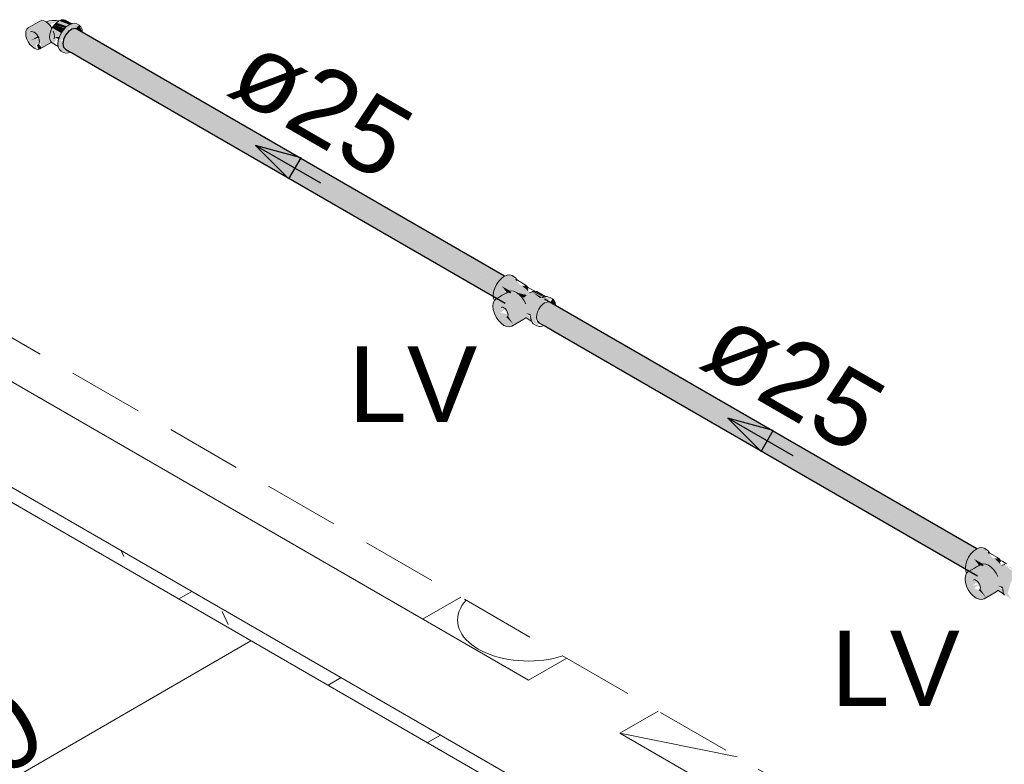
# Model space of a CAD drawing. Header units: millimetres. Extents: x 567 to 934, y -1 to 364.
# Tile 565 of 656: x 745.53 to 748.14, y 70.31 to 72.28. Entities that reach past the tile are written whole.
import ezdxf

# ---------------------------------------------------------------- set-up
doc = ezdxf.new("R2010")
doc.units = ezdxf.units.MM
doc.header["$MEASUREMENT"] = 0
doc.linetypes.add('JIS_02_2.0', pattern=[0.3, 0.2, -0.1])
doc.linetypes.add('NULL', pattern=[0])
for name, color, linetype, lineweight in [('A-DETL-THIN', 7, 'Continuous', 18), ('A-GENM', 7, 'Continuous', 13), ('A-WALL', 7, 'Continuous', 25), ('AF-Condutos', 140, 'Continuous', 25), ('AF-Peça de utilização', 152, 'Continuous', 18), ('AF-Sentido conduto', 140, 'Continuous', 30), ('AF-Textos conduto', 7, 'Continuous', 9), ('ARQ-ALV-REB', 7, 'Continuous', 18), ('Caixas e Ralos - TIGRE', 7, 'Continuous', 13), ('DI-Área do detalhe', 10, 'JIS_02_2.0', 0), ('Peças hidrossanitárias', 7, 'Continuous', 13), ('Textos', 7, 'Continuous', 9)]:
    doc.layers.add(name, color=color, linetype=linetype, lineweight=lineweight)
doc.styles.add('Arial', font='arial.ttf')

msp = doc.modelspace()

# ---------------------------------------------------------------- hatches: boundary and pattern name
at = {"layer": 'AF-Condutos', "linetype": 'Continuous'}
for points in [[(746.7964, 71.5825), (745.6603, 72.2524), (745.6525, 72.2427), (746.7963, 71.5823)], [(745.6971, 72.25), (745.6779, 72.2604), (745.6603, 72.2524), (746.8037, 71.5923), (746.8038, 71.5924), (745.6981, 72.2417), (746.8111, 71.5994), (746.8113, 71.5994), (745.6972, 72.2491), (745.697, 72.2493), (746.8163, 71.6031)], [(746.8033, 71.5925), (745.6603, 72.2524), (746.7951, 71.5833)], [(746.8168, 71.6035), (745.6845, 72.2573), (746.8163, 71.6031)], [(745.6757, 72.2022), (746.7665, 71.5727), (746.7877, 71.5607), (746.7904, 71.5697), (746.8135, 71.5579), (745.6525, 72.2427), (745.6472, 72.2312), (745.6472, 72.2109), (746.8135, 71.5375)], [(746.7893, 71.5721), (746.7963, 71.5823), (745.6525, 72.2427)], [(746.8107, 71.5996), (745.6963, 72.2427), (746.8026, 71.5931)], [(745.697, 72.2492), (746.8113, 71.5994), (746.8163, 71.6031)], [(745.6972, 72.2491), (746.8163, 71.6031), (745.6971, 72.2492)], [(745.6472, 72.2109), (745.6998, 72.1804), (746.8135, 71.5375)], [(745.6679, 72.1989), (745.6525, 72.2055), (746.8188, 71.5322)], [(745.6757, 72.2022), (745.7278, 72.1718), (746.7664, 71.5727)], [(746.7868, 71.5507), (746.787, 71.5528), (745.6998, 72.1804)], [(745.7278, 72.1718), (746.7871, 71.553), (746.7879, 71.5603)], [(746.9163, 71.527), (746.9077, 71.518), (748.049, 70.8591), (748.0491, 70.8593)], [(746.9252, 71.5334), (746.9163, 71.527), (748.0564, 70.869), (748.0565, 70.8692)], [(748.056, 70.8692), (746.9163, 71.527), (748.0479, 70.86)], [(748.0696, 70.8803), (746.9231, 71.5422), (748.069, 70.8799)], [(746.9341, 71.5355), (746.9248, 71.5337), (748.0639, 70.8761), (748.069, 70.8798), (746.9558, 71.5233)], [(748.0639, 70.8761), (746.9253, 71.5334), (746.9252, 71.5334)], [(748.0634, 70.8764), (746.9252, 71.5334), (748.0553, 70.8699)], [(746.9008, 71.4871), (748.0398, 70.8295), (748.0398, 70.8297), (746.9016, 71.4946)], [(746.9016, 71.4946), (748.0192, 70.8494), (746.9017, 71.4946)], [(746.9017, 71.4946), (748.0192, 70.8494), (748.0406, 70.8373), (746.9024, 71.502)], [(746.9017, 71.4945), (748.0398, 70.8297), (748.0406, 70.8371)], [(746.9028, 71.5061), (746.9024, 71.502), (748.0406, 70.8373), (748.0435, 70.8477)], [(746.9035, 71.5059), (748.0435, 70.8477), (748.0435, 70.848), (746.9086, 71.5173)], [(748.0418, 70.8487), (746.9035, 71.5059), (746.9035, 71.5057)], [(748.0472, 70.8601), (746.9087, 71.5174), (746.9086, 71.5173)], [(748.042, 70.8489), (748.049, 70.8591), (746.9086, 71.5173)], [(746.9055, 71.4821), (748.0715, 70.8089), (746.9273, 71.4717), (748.0397, 70.8296), (746.9236, 71.4739)], [(748.0396, 70.8274), (748.0397, 70.8296), (746.9236, 71.4739)]]:
    msp.add_hatch(color=151, dxfattribs=at).paths.add_polyline_path(points)
at = {"layer": 'AF-Peça de utilização', "linetype": 'Continuous'}
for points in [[(745.5793, 72.2398), (745.5891, 72.2097), (745.6117, 72.2227), (745.6223, 72.2325), (745.62, 72.2537), (745.6063, 72.2739), (745.589, 72.2812), (745.5498, 72.2585), (745.5475, 72.24), (745.5581, 72.218), (745.5753, 72.2054), (745.573, 72.2165), (745.5831, 72.2239), (745.5815, 72.2352), (745.5596, 72.2284)], [(745.6352, 72.2807), (745.6015, 72.2782), (745.6094, 72.2706)], [(745.6575, 72.2671), (745.6614, 72.2699), (745.6344, 72.2804), (745.628, 72.2757)], [(745.6408, 72.2831), (745.6352, 72.2807), (745.6625, 72.2705)], [(745.667, 72.2724), (745.6518, 72.2821), (745.6408, 72.2831), (745.6625, 72.2705)], [(745.6131, 72.2255), (745.621, 72.2222), (745.6402, 72.2467), (745.6177, 72.2616), (745.6107, 72.2456)], [(745.646, 72.2557), (745.6221, 72.2695), (745.617, 72.262), (745.6409, 72.2482)], [(745.6517, 72.2621), (745.628, 72.2757), (745.6221, 72.2695)], [(745.65, 72.2615), (745.6221, 72.2695), (745.6458, 72.2558)], [(745.6559, 72.2665), (745.628, 72.2757), (745.6511, 72.2624)], [(745.6617, 72.1963), (745.6538, 72.2048), (745.6466, 72.2272), (745.6392, 72.2252), (745.6676, 72.2668), (745.6644, 72.2574), (745.6779, 72.2604), (745.6885, 72.2689), (745.6694, 72.2734), (745.647, 72.2571), (745.6362, 72.2385), (745.6323, 72.2192), (745.6409, 72.2001)], [(745.6969, 72.2516), (745.6885, 72.2689), (745.6792, 72.2606)], [(745.5596, 72.2284), (745.581, 72.2363), (745.5793, 72.2398)], [(745.6249, 72.2374), (745.6334, 72.2325), (745.636, 72.2379)], [(745.5814, 72.2189), (745.5764, 72.2161), (745.5808, 72.2049), (745.5855, 72.2063)], [(745.5891, 72.2097), (745.5819, 72.2185), (745.5855, 72.2063)], [(746.837, 71.6052), (746.8239, 71.6063), (746.8017, 71.5901), (746.7909, 71.5716), (746.787, 71.5524), (746.7915, 71.5415), (746.8217, 71.5589), (746.81, 71.5767), (746.8343, 71.5642), (746.8759, 71.5536), (746.8667, 71.5419), (746.8484, 71.5602), (746.8283, 71.5627), (746.7903, 71.5392), (746.806, 71.519), (746.8127, 71.5211), (746.8411, 71.4753), (746.824, 71.493), (746.8364, 71.471), (746.8732, 71.4933), (746.888, 71.4844), (746.8865, 71.4935), (746.8725, 71.506), (746.8837, 71.5034), (746.888, 71.4846), (746.9086, 71.4699), (746.8989, 71.4859), (746.908, 71.5164), (746.9282, 71.5392), (746.944, 71.5434), (746.9224, 71.5476), (746.8903, 71.5621), (746.9169, 71.5466), (746.9106, 71.5458), (746.8902, 71.5621), (746.8837, 71.5595), (746.8636, 71.5787), (746.8583, 71.5806)], [(746.81, 71.5767), (746.822, 71.5611), (746.8347, 71.5579), (746.8332, 71.5639)], [(746.8762, 71.5754), (746.8636, 71.5787), (746.8804, 71.5627)], [(746.8501, 71.5595), (746.8686, 71.5456), (746.8759, 71.5536)], [(746.8904, 71.5619), (746.9106, 71.5458), (746.9169, 71.5466)], [(746.8915, 71.5626), (746.9203, 71.5481), (746.8983, 71.5625)], [(746.9235, 71.5495), (746.8971, 71.5639), (746.9205, 71.5482)], [(746.9249, 71.5489), (746.9033, 71.5627), (746.8971, 71.5639)], [(746.8008, 71.4861), (746.8079, 71.4786), (746.8232, 71.4698), (746.8364, 71.471), (746.8233, 71.4937), (746.8264, 71.5024), (746.806, 71.5063), (746.8199, 71.5166), (746.806, 71.519), (746.79, 71.5389), (746.786, 71.5242), (746.79, 71.5049)], [(746.9486, 71.5391), (746.944, 71.5434), (746.9386, 71.5341)], [(746.952, 71.5288), (746.9486, 71.5391), (746.9395, 71.5346)], [(746.8233, 71.4937), (746.8411, 71.4753), (746.8262, 71.4977)], [(746.8725, 71.506), (746.8852, 71.4987), (746.8865, 71.5027)], [(748.0897, 70.8819), (748.0766, 70.8831), (748.0544, 70.8669), (748.0437, 70.8483), (748.0397, 70.8292), (748.0442, 70.8182), (748.0745, 70.8356), (748.0627, 70.8535), (748.087, 70.8409), (748.0811, 70.8394), (748.043, 70.816), (748.0587, 70.7957), (748.064, 70.7984), (748.0938, 70.7521), (748.0767, 70.7697), (748.0891, 70.7477), (748.1259, 70.77), (748.1391, 70.7637), (748.1392, 70.7703), (748.1253, 70.7827), (748.1364, 70.7801), (748.1407, 70.7617), (748.1613, 70.7466), (748.1516, 70.7627), (748.1607, 70.7932), (748.1809, 70.816), (748.1967, 70.8202), (748.1751, 70.8243), (748.143, 70.8388), (748.1696, 70.8233), (748.1633, 70.8225), (748.1429, 70.8388), (748.1364, 70.8363), (748.1164, 70.8554), (748.111, 70.8573)], [(748.0627, 70.8535), (748.0747, 70.8378), (748.0874, 70.8346), (748.0859, 70.8407)], [(748.129, 70.8521), (748.1164, 70.8554), (748.1331, 70.8394)], [(748.0535, 70.7629), (748.0606, 70.7554), (748.0759, 70.7466), (748.0891, 70.7477), (748.076, 70.7704), (748.0628, 70.7761), (748.0771, 70.7863), (748.0587, 70.783), (748.0726, 70.7934), (748.0587, 70.7957), (748.0427, 70.8157), (748.0387, 70.8009), (748.0427, 70.7816)], [(748.076, 70.7704), (748.0938, 70.7521), (748.0789, 70.7745)], [(748.1253, 70.7827), (748.1379, 70.7754), (748.1392, 70.7795)]]:
    msp.add_hatch(color=161, dxfattribs=at).paths.add_polyline_path(points)

# ---------------------------------------------------------------- linework, layer by layer
at = {"layer": 'A-DETL-THIN', "color": 8, "lineweight": 5}
msp.add_line((747.4344, 70.3288), (747.1233, 70.3917), dxfattribs=at)
at = {"layer": 'A-GENM', "color": 8, "lineweight": 5}
for p, q in [((744.8916, 71.3602), (748.6501, 69.1902)), ((746.1444, 70.6368), (745.2264, 70.1068))]:
    msp.add_line(p, q, dxfattribs=at)
at = {"layer": 'A-GENM', "color": 8, "linetype": 'Continuous', "lineweight": 5}
for p, q in [((745.807, 70.8604), (745.7999, 70.8757)), ((745.9876, 70.7674), (745.953, 70.7474)), ((746.0839, 70.6801), (746.068, 70.7145)), ((746.0976, 70.6639), (746.098, 70.6638)), ((746.3835, 70.5388), (746.3489, 70.5188)), ((746.6475, 70.3864), (746.6129, 70.3664))]:
    msp.add_line(p, q, dxfattribs=at)
at = {"layer": 'A-WALL', "color": 8, "lineweight": 5}
for p, q in [((746.8808, 70.5317), (745.1661, 71.5217)), ((744.9236, 71.3817), (747.3398, 69.9867)), ((746.9819, 70.5901), (746.8808, 70.5317)), ((747.1233, 70.3917), (747.2244, 70.4501)), ((747.5823, 70.1267), (747.1233, 70.3917))]:
    msp.add_line(p, q, dxfattribs=at)
at = {"layer": 'AF-Condutos'}
for p, q in [((745.6603, 72.2524), (745.6525, 72.2427)), ((745.6693, 72.2586), (745.6603, 72.2524)), ((745.6779, 72.2604), (745.6693, 72.2586)), ((745.6845, 72.2573), (745.6779, 72.2604)), ((746.8168, 71.6035), (745.6845, 72.2573)), ((745.6472, 72.2312), (745.6454, 72.22)), ((745.6525, 72.2427), (745.6472, 72.2312)), ((745.6454, 72.22), (745.6472, 72.2109)), ((745.6472, 72.2109), (745.6525, 72.2055)), ((745.6525, 72.2055), (745.6656, 72.1979)), ((745.6656, 72.1979), (745.6683, 72.1964)), ((745.6683, 72.1964), (745.6917, 72.1829)), ((745.6917, 72.1829), (746.8188, 71.5322)), ((746.817, 71.6034), (746.8168, 71.6035)), ((748.0696, 70.8803), (746.9231, 71.5422)), ((746.9055, 71.4821), (746.909, 71.4801)), ((746.909, 71.4801), (746.9213, 71.473)), ((746.9213, 71.473), (746.9241, 71.4714)), ((746.9241, 71.4714), (746.9475, 71.4579)), ((746.9475, 71.4579), (748.0715, 70.8089)), ((748.0697, 70.8802), (748.0696, 70.8803))]:
    msp.add_line(p, q, dxfattribs=at)
at = {"layer": 'AF-Peça de utilização'}
for p, q in [((745.5844, 72.2798), (745.5534, 72.2619)), ((745.589, 72.2812), (745.5844, 72.2798)), ((745.5945, 72.2807), (745.589, 72.2812)), ((745.6004, 72.2782), (745.5945, 72.2807)), ((745.6007, 72.2779), (745.6004, 72.2782)), ((745.6063, 72.2739), (745.6007, 72.2779)), ((745.6015, 72.2782), (745.6009, 72.278)), ((745.6091, 72.2804), (745.6015, 72.2782)), ((745.6176, 72.2812), (745.6091, 72.2804)), ((745.6275, 72.2817), (745.6176, 72.2812)), ((745.6349, 72.2808), (745.6275, 72.2817)), ((745.6344, 72.2804), (745.628, 72.2757)), ((745.6352, 72.2807), (745.6344, 72.2804)), ((745.6352, 72.2807), (745.6349, 72.2808)), ((745.6408, 72.2831), (745.6352, 72.2807)), ((745.6467, 72.2837), (745.6408, 72.2831)), ((745.6518, 72.2821), (745.6467, 72.2837)), ((745.6679, 72.2728), (745.6518, 72.2821)), ((745.5475, 72.2535), (745.5467, 72.2472)), ((745.5498, 72.2585), (745.5475, 72.2535)), ((745.5534, 72.2619), (745.5498, 72.2585)), ((745.5596, 72.2512), (745.5625, 72.2521)), ((745.5625, 72.2521), (745.5658, 72.2517)), ((745.5658, 72.2517), (745.5694, 72.2502)), ((745.5694, 72.2502), (745.573, 72.2476)), ((745.6117, 72.2681), (745.6063, 72.2739)), ((745.6131, 72.2539), (745.6107, 72.2456)), ((745.6164, 72.2612), (745.6117, 72.2681)), ((745.6165, 72.261), (745.6131, 72.2539)), ((745.6165, 72.261), (745.6164, 72.2612)), ((745.617, 72.262), (745.6165, 72.261)), ((745.6221, 72.2695), (745.617, 72.262)), ((745.6223, 72.2461), (745.62, 72.2537)), ((745.628, 72.2757), (745.6221, 72.2695)), ((745.647, 72.2571), (745.6409, 72.2482)), ((745.6541, 72.2646), (745.647, 72.2571)), ((745.6617, 72.2702), (745.6541, 72.2646)), ((745.6679, 72.2728), (745.6617, 72.2702)), ((745.6694, 72.2734), (745.6679, 72.2728)), ((745.6765, 72.2741), (745.6694, 72.2734)), ((745.6826, 72.2723), (745.6765, 72.2741)), ((745.6885, 72.2689), (745.6826, 72.2723)), ((745.6931, 72.2645), (745.6885, 72.2689)), ((745.6961, 72.258), (745.6931, 72.2645)), ((745.6969, 72.2516), (745.6961, 72.258)), ((745.697, 72.25), (745.6969, 72.2516)), ((745.5467, 72.2472), (745.5475, 72.24)), ((745.5475, 72.24), (745.5498, 72.2323)), ((745.5498, 72.2323), (745.5534, 72.2248)), ((745.5534, 72.2248), (745.5581, 72.218)), ((745.573, 72.2476), (745.5764, 72.244)), ((745.5764, 72.244), (745.5793, 72.2398)), ((745.5793, 72.2398), (745.5815, 72.2352)), ((745.5815, 72.2352), (745.5829, 72.2305)), ((745.5829, 72.2305), (745.5834, 72.226)), ((745.5834, 72.226), (745.5829, 72.2222)), ((745.6107, 72.2456), (745.6098, 72.2378)), ((745.6098, 72.2378), (745.6107, 72.2309)), ((745.6107, 72.2309), (745.6131, 72.2255)), ((745.6131, 72.2255), (745.6152, 72.2235)), ((745.6231, 72.2389), (745.6223, 72.2461)), ((745.6223, 72.2325), (745.6231, 72.2389)), ((745.6333, 72.2286), (745.6323, 72.2192)), ((745.6362, 72.2385), (745.6333, 72.2286)), ((745.6409, 72.2482), (745.6362, 72.2385)), ((745.5581, 72.218), (745.5636, 72.2122)), ((745.5636, 72.2122), (745.5694, 72.2079)), ((745.5694, 72.2079), (745.5753, 72.2054)), ((745.5753, 72.2054), (745.5808, 72.2049)), ((745.5815, 72.2191), (745.5793, 72.217)), ((745.5808, 72.2049), (745.5855, 72.2063)), ((745.5829, 72.2222), (745.5815, 72.2191)), ((745.5855, 72.2063), (745.6143, 72.2229)), ((745.6143, 72.2229), (745.6152, 72.2235)), ((745.6152, 72.2235), (745.6155, 72.2233)), ((745.6155, 72.2233), (745.617, 72.2219)), ((745.617, 72.2219), (745.6331, 72.2126)), ((745.6323, 72.2192), (745.6331, 72.2126)), ((745.6331, 72.2126), (745.6333, 72.211)), ((745.6333, 72.211), (745.6362, 72.2045)), ((745.6362, 72.2045), (745.6409, 72.2001)), ((745.6409, 72.2001), (745.6468, 72.1967)), ((745.6617, 72.1963), (745.6656, 72.1979)), ((745.6468, 72.1967), (745.6504, 72.1956)), ((745.6504, 72.1956), (745.6529, 72.1949)), ((745.6529, 72.1949), (745.66, 72.1956)), ((745.66, 72.1956), (745.6617, 72.1963)), ((746.8087, 71.5976), (746.8017, 71.5901)), ((746.8163, 71.6031), (746.8087, 71.5976)), ((746.817, 71.6034), (746.8163, 71.6031)), ((746.8239, 71.6063), (746.817, 71.6034)), ((746.8309, 71.607), (746.8239, 71.6063)), ((746.837, 71.6052), (746.8309, 71.607)), ((746.8464, 71.5995), (746.837, 71.6052)), ((746.849, 71.5959), (746.8464, 71.5995)), ((746.7909, 71.5716), (746.788, 71.5618)), ((746.7956, 71.5813), (746.7909, 71.5716)), ((746.8017, 71.5901), (746.7956, 71.5813)), ((746.8513, 71.5927), (746.8474, 71.5949)), ((746.8474, 71.5949), (746.8497, 71.5916)), ((746.8513, 71.5927), (746.849, 71.5959)), ((746.8515, 71.5925), (746.8513, 71.5927)), ((746.8717, 71.5809), (746.8515, 71.5925)), ((746.8762, 71.5754), (746.8707, 71.5786)), ((746.8707, 71.5786), (746.8762, 71.5754)), ((746.8766, 71.5771), (746.8717, 71.5809)), ((746.878, 71.5744), (746.8762, 71.5754)), ((746.8762, 71.5754), (746.8798, 71.5693)), ((746.878, 71.5744), (746.8766, 71.5771)), ((746.8794, 71.5735), (746.878, 71.5744)), ((746.8861, 71.5697), (746.8794, 71.5735)), ((746.788, 71.5618), (746.787, 71.5524)), ((746.787, 71.5524), (746.7873, 71.5504)), ((746.7873, 71.5504), (746.788, 71.5443)), ((746.7971, 71.5447), (746.7947, 71.5433)), ((746.8111, 71.5528), (746.7971, 71.5447)), ((746.8164, 71.5558), (746.8111, 71.5528)), ((746.8213, 71.5586), (746.8164, 71.5558)), ((746.8257, 71.5612), (746.8213, 71.5586)), ((746.8283, 71.5627), (746.8257, 71.5612)), ((746.8343, 71.5642), (746.8283, 71.5627)), ((746.8411, 71.5633), (746.8343, 71.5642)), ((746.8484, 71.5602), (746.8411, 71.5633)), ((746.8557, 71.5549), (746.8484, 71.5602)), ((746.8625, 71.5479), (746.8557, 71.5549)), ((746.8684, 71.5395), (746.8625, 71.5479)), ((746.8899, 71.5623), (746.8837, 71.5595)), ((746.8837, 71.5595), (746.8852, 71.5601)), ((746.8956, 71.5642), (746.8861, 71.5697)), ((746.8912, 71.5626), (746.8899, 71.5623)), ((746.8919, 71.5627), (746.8912, 71.5626)), ((746.8964, 71.5637), (746.8919, 71.5627)), ((746.8964, 71.5637), (746.8956, 71.5642)), ((746.8971, 71.5639), (746.8964, 71.5637)), ((746.9033, 71.5627), (746.8971, 71.5639)), ((746.9266, 71.5492), (746.9033, 71.5627)), ((746.9206, 71.5483), (746.9173, 71.5468)), ((746.9173, 71.5468), (746.9217, 71.5475)), ((746.9243, 71.5488), (746.9206, 71.5483)), ((746.9254, 71.549), (746.9243, 71.5488)), ((746.9266, 71.5492), (746.9254, 71.549)), ((746.9302, 71.5498), (746.9266, 71.5492)), ((746.934, 71.5482), (746.9302, 71.5498)), ((746.9379, 71.5467), (746.934, 71.5482)), ((746.944, 71.5434), (746.9379, 71.5467)), ((746.787, 71.5324), (746.786, 71.5242)), ((746.786, 71.5242), (746.787, 71.5148)), ((746.79, 71.5389), (746.787, 71.5324)), ((746.788, 71.5443), (746.7903, 71.5392)), ((746.7903, 71.5392), (746.79, 71.5389)), ((746.7947, 71.5433), (746.7903, 71.5392)), ((746.8078, 71.5206), (746.8101, 71.5213)), ((746.8101, 71.5213), (746.8127, 71.5211)), ((746.8127, 71.5211), (746.8156, 71.5198)), ((746.8156, 71.5198), (746.8184, 71.5178)), ((746.8732, 71.5304), (746.8684, 71.5395)), ((746.908, 71.5164), (746.9124, 71.523)), ((746.9124, 71.523), (746.9177, 71.5285)), ((746.9177, 71.5285), (746.9233, 71.5326)), ((746.9233, 71.5326), (746.9289, 71.535)), ((746.9289, 71.535), (746.9341, 71.5355)), ((746.9341, 71.5355), (746.9354, 71.5351)), ((746.9354, 71.5351), (746.9386, 71.5341)), ((746.9486, 71.5391), (746.944, 71.5434)), ((746.9515, 71.5326), (746.9486, 71.5391)), ((746.952, 71.5288), (746.9515, 71.5326)), ((746.9524, 71.5252), (746.952, 71.5288)), ((746.787, 71.5148), (746.79, 71.5049)), ((746.79, 71.5049), (746.7947, 71.4951)), ((746.7947, 71.4951), (746.8008, 71.4861)), ((746.8184, 71.5178), (746.8211, 71.515)), ((746.8211, 71.515), (746.8233, 71.5116)), ((746.8233, 71.5116), (746.8251, 71.508)), ((746.8251, 71.4953), (746.8233, 71.4937)), ((746.8251, 71.508), (746.8262, 71.5043)), ((746.8262, 71.4977), (746.8251, 71.4953)), ((746.8262, 71.5043), (746.8266, 71.5008)), ((746.8266, 71.5008), (746.8262, 71.4977)), ((746.8684, 71.4895), (746.8732, 71.4933)), ((746.8732, 71.4933), (746.874, 71.4927)), ((746.874, 71.4927), (746.888, 71.4844)), ((746.8859, 71.4983), (746.8862, 71.4953)), ((746.8862, 71.4953), (746.8863, 71.4951)), ((746.8863, 71.4951), (746.8866, 71.493)), ((746.8866, 71.493), (746.8869, 71.4911)), ((746.9016, 71.4951), (746.9024, 71.502)), ((746.9024, 71.489), (746.9016, 71.4951)), ((746.9024, 71.502), (746.9045, 71.5092)), ((746.9045, 71.5092), (746.908, 71.5164)), ((746.8008, 71.4861), (746.8079, 71.4786)), ((746.8079, 71.4786), (746.8156, 71.4731)), ((746.8156, 71.4731), (746.8232, 71.4698)), ((746.8232, 71.4698), (746.8303, 71.4691)), ((746.8303, 71.4691), (746.8364, 71.471)), ((746.8364, 71.471), (746.8684, 71.4895)), ((746.8869, 71.4911), (746.8871, 71.4899)), ((746.8871, 71.4899), (746.8873, 71.4889)), ((746.8873, 71.4889), (746.888, 71.4846)), ((746.888, 71.4846), (746.8882, 71.4844)), ((746.888, 71.4844), (746.8882, 71.4844)), ((746.8882, 71.4844), (746.8906, 71.481)), ((746.8906, 71.481), (746.8931, 71.4774)), ((746.8931, 71.4774), (746.9026, 71.4717)), ((746.9045, 71.4842), (746.9024, 71.489)), ((746.9026, 71.4717), (746.9086, 71.4699)), ((746.908, 71.4811), (746.9045, 71.4842)), ((746.9086, 71.4699), (746.9112, 71.4701)), ((746.9112, 71.4701), (746.9157, 71.4706)), ((746.9157, 71.4706), (746.9213, 71.473)), ((748.0544, 70.8669), (748.0483, 70.858)), ((748.0614, 70.8743), (748.0544, 70.8669)), ((748.069, 70.8799), (748.0614, 70.8743)), ((748.0697, 70.8802), (748.069, 70.8799)), ((748.0766, 70.8831), (748.0697, 70.8802)), ((748.0836, 70.8838), (748.0766, 70.8831)), ((748.0897, 70.8819), (748.0836, 70.8838)), ((748.0992, 70.8763), (748.0897, 70.8819)), ((748.1017, 70.8727), (748.0992, 70.8763)), ((748.104, 70.8694), (748.1001, 70.8716)), ((748.1001, 70.8716), (748.1024, 70.8683)), ((748.104, 70.8694), (748.1017, 70.8727)), ((748.1042, 70.8693), (748.104, 70.8694)), ((748.1244, 70.8577), (748.1042, 70.8693)), ((748.0437, 70.8483), (748.0407, 70.8385)), ((748.0483, 70.858), (748.0437, 70.8483)), ((748.0811, 70.8394), (748.0785, 70.838)), ((748.087, 70.8409), (748.0811, 70.8394)), ((748.0938, 70.8401), (748.087, 70.8409)), ((748.1011, 70.8369), (748.0938, 70.8401)), ((748.1289, 70.8521), (748.1234, 70.8553)), ((748.1234, 70.8553), (748.129, 70.8521)), ((748.1293, 70.8539), (748.1244, 70.8577)), ((748.1307, 70.8511), (748.1289, 70.8521)), ((748.129, 70.8521), (748.1325, 70.8461)), ((748.1307, 70.8511), (748.1293, 70.8539)), ((748.1321, 70.8503), (748.1307, 70.8511)), ((748.1388, 70.8464), (748.1321, 70.8503)), ((748.1483, 70.8409), (748.1388, 70.8464)), ((748.0407, 70.8385), (748.0397, 70.8292)), ((748.0397, 70.8292), (748.04, 70.8271)), ((748.0427, 70.8157), (748.0398, 70.8092)), ((748.04, 70.8271), (748.0407, 70.821)), ((748.0407, 70.821), (748.043, 70.816)), ((748.043, 70.816), (748.0427, 70.8157)), ((748.0474, 70.82), (748.043, 70.816)), ((748.0498, 70.8214), (748.0474, 70.82)), ((748.0638, 70.8295), (748.0498, 70.8214)), ((748.0691, 70.8326), (748.0638, 70.8295)), ((748.074, 70.8354), (748.0691, 70.8326)), ((748.0785, 70.838), (748.074, 70.8354)), ((748.1084, 70.8317), (748.1011, 70.8369)), ((748.1152, 70.8247), (748.1084, 70.8317)), ((748.1211, 70.8163), (748.1152, 70.8247)), ((748.1259, 70.8071), (748.1211, 70.8163)), ((748.1426, 70.8391), (748.1364, 70.8363)), ((748.1364, 70.8363), (748.1379, 70.8368)), ((748.144, 70.8393), (748.1426, 70.8391)), ((748.0398, 70.8092), (748.0387, 70.8009)), ((748.0387, 70.8009), (748.0398, 70.7915)), ((748.0398, 70.7915), (748.0427, 70.7816)), ((748.0605, 70.7974), (748.0628, 70.7981)), ((748.0628, 70.7981), (748.0654, 70.7978)), ((748.0654, 70.7978), (748.0683, 70.7966)), ((748.0683, 70.7966), (748.0711, 70.7945)), ((748.0711, 70.7945), (748.0738, 70.7917)), ((748.0738, 70.7917), (748.076, 70.7884)), ((748.076, 70.7884), (748.0778, 70.7847)), ((748.0427, 70.7816), (748.0474, 70.7718)), ((748.0474, 70.7718), (748.0535, 70.7629)), ((748.0535, 70.7629), (748.0606, 70.7554)), ((748.0778, 70.772), (748.076, 70.7704)), ((748.0778, 70.7847), (748.0789, 70.781)), ((748.0789, 70.7745), (748.0778, 70.772)), ((748.0789, 70.781), (748.0793, 70.7775)), ((748.0793, 70.7775), (748.0789, 70.7745)), ((748.0891, 70.7477), (748.1211, 70.7663)), ((748.1211, 70.7663), (748.1259, 70.77)), ((748.1259, 70.77), (748.1267, 70.7695)), ((748.1267, 70.7695), (748.1408, 70.7612)), ((748.1386, 70.775), (748.1389, 70.7721)), ((748.1389, 70.7721), (748.139, 70.7719)), ((748.139, 70.7719), (748.1393, 70.7698)), ((748.1393, 70.7698), (748.1397, 70.7678)), ((748.1402, 70.7654), (748.1394, 70.7702)), ((748.1397, 70.7678), (748.1399, 70.7666)), ((748.1399, 70.7666), (748.14, 70.7657)), ((748.14, 70.7657), (748.1407, 70.7614)), ((748.1407, 70.7614), (748.1409, 70.7611)), ((748.1408, 70.7612), (748.1409, 70.7611)), ((748.1409, 70.7611), (748.1433, 70.7577)), ((748.0606, 70.7554), (748.0683, 70.7498)), ((748.0683, 70.7498), (748.0759, 70.7466)), ((748.0759, 70.7466), (748.083, 70.7459)), ((748.083, 70.7459), (748.0891, 70.7477))]:
    msp.add_line(p, q, dxfattribs=at)
at = {"layer": 'AF-Sentido conduto'}
for p, q in [((746.1565, 71.9499), (746.2449, 71.8615)), ((746.2772, 71.9175), (746.1565, 71.9499)), ((746.2449, 71.8615), (746.2772, 71.9175)), ((747.4092, 71.2266), (747.4976, 71.1382)), ((747.5299, 71.1943), (747.4092, 71.2266)), ((747.4976, 71.1382), (747.5299, 71.1943))]:
    msp.add_line(p, q, dxfattribs=at)
for points in [[(746.3297, 71.8499), (746.1565, 71.9499)], [(747.5824, 71.1266), (747.4092, 71.2266)]]:
    msp.add_lwpolyline(points, dxfattribs=at)
at = {"layer": 'ARQ-ALV-REB', "color": 8, "lineweight": 5}
msp.add_line((746.5998, 70.6939), (746.7009, 70.7523), dxfattribs=at)
at = {"layer": 'Caixas e Ralos - TIGRE', "color": 8, "lineweight": 5}
msp.add_line((746.7009, 70.7523), (746.5998, 70.6939), dxfattribs=at)
msp.add_lwpolyline([(746.7154, 70.744), (746.7093, 70.737), (746.7041, 70.7298), (746.6999, 70.7224), (746.6965, 70.7149), (746.6941, 70.7073), (746.6927, 70.6995), (746.6922, 70.6917), (746.6927, 70.684), (746.6941, 70.6762), (746.6965, 70.6686), (746.6998, 70.661), (746.7041, 70.6537), (746.7092, 70.6465), (746.7152, 70.6395), (746.7221, 70.6328), (746.7298, 70.6264), (746.7383, 70.6204), (746.7474, 70.6147), (746.7573, 70.6094), (746.7678, 70.6045), (746.7789, 70.6001), (746.7904, 70.5961), (746.8025, 70.5926), (746.815, 70.5896), (746.8277, 70.5872), (746.8408, 70.5853), (746.8541, 70.5839), (746.8675, 70.5831), (746.8809, 70.5828), (746.8944, 70.5831), (746.9078, 70.5839), (746.921, 70.5853), (746.9341, 70.5872), (746.9469, 70.5897), (746.9593, 70.5927), (746.9714, 70.5962), (746.9714, 70.5962)], dxfattribs=at)
at = {"layer": 'DI-Área do detalhe'}
msp.add_lwpolyline([(753.0173, 67.1055), (746.7732, 63.5005), (738.6481, 68.1915), (744.8922, 71.7965), (753.0173, 67.1055)], dxfattribs=at)
at = {"layer": 'Peças hidrossanitárias', "color": 8, "lineweight": 5}
msp.add_line((746.5998, 70.6939), (746.7009, 70.7523), dxfattribs=at)

# ---------------------------------------------------------------- texts
at = {"layer": 'AF-Textos conduto', "linetype": 'NULL', "char_height": 0.2, "width": 0.962805, "attachment_point": 8, "line_spacing_factor": 0.6, "style": 'Arial'}
for s, insert, rotation in [('ø25', (746.2814, 71.9662), 329.9999), ('ø25', (747.5341, 71.2429), 329.9999), ('ø50', (745.4063, 70.2239), 30.0001)]:
    msp.add_mtext(s, dxfattribs=dict(at, insert=insert, rotation=rotation))
at = {"layer": 'Textos', "linetype": 'NULL', "char_height": 0.2, "width": 0.683537, "attachment_point": 9, "line_spacing_factor": 0.6, "style": 'Arial'}
for insert in [(746.7446, 71.2171), (748.025, 70.4637)]:
    msp.add_mtext('LV', dxfattribs=dict(at, insert=insert))

doc.saveas('drawing.dxf')
